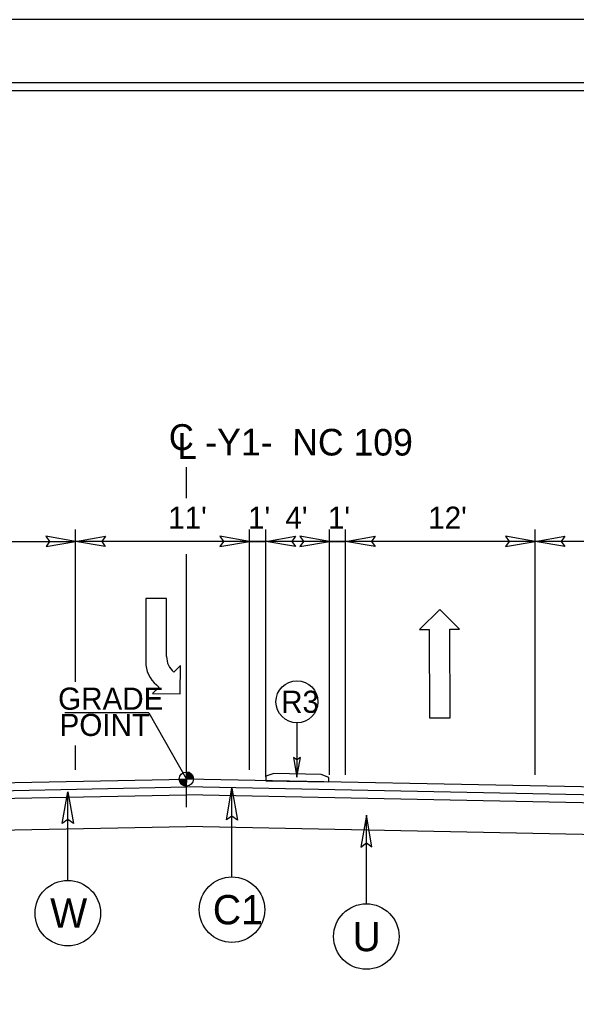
# Model space of a CAD drawing. Extents: x 1640342 to 1730599, y 538663 to 843747.
# Drawn here: x 1730014 to 1730049.2, y 539069 to 539130.9 of the extents above; entities that cross this region are included whole.
import ezdxf

# ---------------------------------------------------------------- set-up
doc = ezdxf.new("R2010")
doc.units = 0
for name, color, linetype in [('Default', 7, 'Continuous'), ('Sheet Clip Boundary CELL', 7, 'Continuous'), ('Sheet Layout Plan Border', 7, 'Continuous'), ('Sheet Plan CELL', 7, 'Continuous'), ('Sheet Plan Layout CELL', 7, 'Continuous'), ('Sheet Plot Border Inside CELL', 7, 'Continuous'), ('Sheet Plot Border Outside CELL', 7, 'Continuous'), ('Typical Grade Point Symbol CELL', 7, 'Continuous'), ('Typical ID Circle CELL', 7, 'Continuous'), ('Typical Pavement Slope CELL', 7, 'Continuous'), ('Typical Pavement Slope Information CELL', 7, 'Continuous'), ('Typical Terminator CELL', 7, 'Continuous'), ('Typical Text Centerline CELL', 7, 'Continuous'), ('Typical Text Grade Point CELL', 7, 'Continuous'), ('Typical Text ID Circle CELL', 7, 'Continuous')]:
    doc.layers.add(name, color=color, linetype=linetype)

msp = doc.modelspace()

# ---------------------------------------------------------------- linework, layer by layer
at = {"layer": 'Default'}
for p, q in [((1730017.553, 539089.036), (1730017.553, 539098.671)), ((1730028.553, 539083.463), (1730028.553, 539098.671)), ((1730034.615, 539083.141), (1730034.615, 539098.671)), ((1730046.615, 539083.141), (1730046.615, 539098.671)), ((1730006.553, 539097.895), (1730017.553, 539097.906)), ((1730028.553, 539097.907), (1730017.553, 539097.907)), ((1730046.615, 539097.907), (1730028.553, 539097.907)), ((1730033.615, 539097.907), (1730029.574, 539097.907)), ((1730058.553, 539097.907), (1730046.615, 539097.907)), ((1730021.989, 539094.295), (1730021.989, 539090.078)), ((1730023.308, 539094.295), (1730021.989, 539094.295)), ((1730023.308, 539090.638), (1730023.308, 539094.295)), ((1730040.581, 539093.609), (1730039.306, 539092.347)), ((1730041.824, 539092.354), (1730040.581, 539093.609)), ((1730039.306, 539092.347), (1730039.906, 539092.348)), ((1730039.906, 539092.348), (1730039.922, 539086.753)), ((1730041.225, 539092.352), (1730041.824, 539092.354)), ((1730041.241, 539086.757), (1730041.225, 539092.352)), ((1730024.187, 539090.058), (1730023.767, 539089.639)), ((1730024.167, 539088.26), (1730024.187, 539090.058)), ((1730022.828, 539088.699), (1730022.408, 539088.28)), ((1730022.408, 539088.28), (1730024.167, 539088.26)), ((1730039.922, 539086.753), (1730041.241, 539086.757)), ((1730017.553, 539083.463), (1730017.553, 539085.003))]:
    msp.add_line(p, q, dxfattribs=at)
for points in [[(1730015.679, 539097.583), (1730017.553, 539097.906), (1730015.668, 539098.239), (1730015.908, 539097.906)], [(1730019.427, 539097.583), (1730017.553, 539097.906), (1730019.437, 539098.239), (1730019.198, 539097.906)], [(1730026.679, 539097.584), (1730028.553, 539097.907), (1730026.668, 539098.24), (1730026.908, 539097.907)], [(1730031.448, 539097.584), (1730029.574, 539097.907), (1730031.459, 539098.24), (1730031.219, 539097.907)], [(1730031.741, 539097.584), (1730033.615, 539097.907), (1730031.731, 539098.24), (1730031.97, 539097.907)], [(1730036.49, 539097.584), (1730034.615, 539097.907), (1730036.5, 539098.24), (1730036.261, 539097.907)], [(1730044.741, 539097.584), (1730046.615, 539097.907), (1730044.731, 539098.24), (1730044.97, 539097.907)], [(1730048.49, 539097.584), (1730046.615, 539097.907), (1730048.5, 539098.24), (1730048.261, 539097.907)], [(1730033.575, 539082.695), (1730033.575, 539082.986), (1730033.076, 539083.174), (1730030.078, 539083.234), (1730029.578, 539083.066), (1730029.578, 539082.775)]]:
    msp.add_lwpolyline(points, close=True, dxfattribs=at)
for centre, radius, start, end in [((1730024.61, 539090.634), 1.309, 180, 229.65818), ((1730024.057, 539090.395), 2.099, 188.67607, 233.98777)]:
    msp.add_arc(centre, radius, start, end, dxfattribs=at)
at = {"layer": 'Sheet Clip Boundary CELL'}
msp.add_lwpolyline([(1729883.99, 538916.418), (1730163.993, 538916.418), (1730163.993, 539084.12), (1730126.14, 539084.12), (1730126.14, 539126.418), (1729883.99, 539126.418)], close=True, dxfattribs=at)
at = {"layer": 'Sheet Layout Plan Border'}
msp.add_lwpolyline([(1729883.99, 538916.418), (1730163.993, 538916.418), (1730163.993, 539084.12), (1730126.14, 539084.12), (1730126.14, 539126.418), (1729883.99, 539126.418)], close=True, dxfattribs=at)
at = {"layer": 'Sheet Plan CELL'}
for points in [[(1729873.99, 538916.418), (1729873.985, 539126.413), (1730133.983, 539126.42), (1730133.985, 539096.408), (1730173.993, 539096.405), (1730173.993, 538916.418)], [(1730173.998, 539126.418), (1729873.99, 539126.418), (1729873.99, 538916.418), (1730173.993, 538916.418)]]:
    msp.add_lwpolyline(points, close=True, dxfattribs=at)
at = {"layer": 'Sheet Plan Layout CELL'}
msp.add_lwpolyline([(1729873.985, 539126.413), (1729873.99, 538916.418), (1730173.99, 538916.418), (1730173.99, 539084.12), (1730126.14, 539084.12), (1730126.14, 539126.418)], close=True, dxfattribs=at)
at = {"layer": 'Sheet Plot Border Inside CELL'}
msp.add_lwpolyline([(1729843.293, 538915.915), (1730176.49, 538915.918), (1730176.493, 539126.915), (1729843.293, 539126.915)], close=True, dxfattribs=at)
at = {"layer": 'Sheet Plot Border Outside CELL'}
msp.add_lwpolyline([(1729840.693, 538911.915), (1730177.393, 538911.915), (1730177.393, 539130.915), (1729840.693, 539130.915)], close=True, dxfattribs=at)
at = {"layer": 'Typical Grade Point Symbol CELL'}
for p, q in [((1730024.553, 539082.878), (1730024.553, 539083.326)), ((1730024.106, 539082.878), (1730024.553, 539082.878)), ((1730024.552, 539082.431), (1730024.553, 539082.878)), ((1730024.553, 539082.878), (1730024.552, 539082.431)), ((1730025, 539082.878), (1730024.553, 539082.878))]:
    msp.add_line(p, q, dxfattribs=at)
for points in [[(1730024.557, 539083.326), (1730024.557, 539083.326), (1730024.557, 539082.878)], [(1730024.566, 539083.326), (1730024.566, 539082.878)], [(1730024.575, 539083.325), (1730024.575, 539082.878)], [(1730024.584, 539083.325), (1730024.584, 539082.878)], [(1730024.593, 539083.324), (1730024.593, 539082.878)], [(1730024.601, 539083.323), (1730024.601, 539082.878)], [(1730024.61, 539083.322), (1730024.61, 539082.878)], [(1730024.619, 539083.321), (1730024.619, 539082.878)], [(1730024.628, 539083.32), (1730024.628, 539082.878)], [(1730024.637, 539083.318), (1730024.637, 539082.878)], [(1730024.646, 539083.316), (1730024.646, 539082.878)], [(1730024.655, 539083.314), (1730024.655, 539082.878)], [(1730024.664, 539083.312), (1730024.664, 539082.878)], [(1730024.673, 539083.309), (1730024.673, 539082.878)], [(1730024.682, 539083.307), (1730024.682, 539082.878)], [(1730024.691, 539083.304), (1730024.691, 539082.878)], [(1730024.7, 539083.301), (1730024.7, 539082.878)], [(1730024.709, 539083.298), (1730024.709, 539082.878)], [(1730024.718, 539083.294), (1730024.718, 539082.878)], [(1730024.727, 539083.29), (1730024.727, 539082.878)], [(1730024.736, 539083.286), (1730024.736, 539082.878)], [(1730024.745, 539083.282), (1730024.745, 539082.878)], [(1730024.754, 539083.278), (1730024.754, 539082.878)], [(1730024.762, 539083.273), (1730024.762, 539082.878)], [(1730024.771, 539083.268), (1730024.771, 539082.878)], [(1730024.78, 539083.263), (1730024.78, 539082.878)], [(1730024.789, 539083.258), (1730024.789, 539082.878)], [(1730024.798, 539083.252), (1730024.798, 539082.878)], [(1730024.807, 539083.246), (1730024.807, 539082.878)], [(1730024.816, 539083.239), (1730024.816, 539082.878)], [(1730024.825, 539083.233), (1730024.825, 539082.878)], [(1730024.834, 539083.226), (1730024.834, 539082.878)], [(1730024.843, 539083.218), (1730024.843, 539082.878)], [(1730024.852, 539083.21), (1730024.852, 539082.878)], [(1730024.861, 539083.202), (1730024.861, 539082.878)], [(1730024.87, 539083.193), (1730024.87, 539082.878)], [(1730024.879, 539083.184), (1730024.879, 539082.878)], [(1730024.108, 539082.878), (1730024.108, 539082.83)], [(1730024.116, 539082.878), (1730024.116, 539082.777)], [(1730024.125, 539082.878), (1730024.125, 539082.745)], [(1730024.134, 539082.878), (1730024.134, 539082.718)], [(1730024.143, 539082.878), (1730024.143, 539082.697)], [(1730024.152, 539082.878), (1730024.152, 539082.679)], [(1730024.161, 539082.878), (1730024.161, 539082.662)], [(1730024.17, 539082.878), (1730024.17, 539082.646)], [(1730024.179, 539082.878), (1730024.179, 539082.632)], [(1730024.188, 539082.878), (1730024.188, 539082.619)], [(1730024.197, 539082.878), (1730024.197, 539082.607)], [(1730024.206, 539082.878), (1730024.206, 539082.596)], [(1730024.215, 539082.878), (1730024.215, 539082.585)], [(1730024.224, 539082.878), (1730024.224, 539082.575)], [(1730024.233, 539082.878), (1730024.233, 539082.565)], [(1730024.242, 539082.878), (1730024.242, 539082.556)], [(1730024.251, 539082.878), (1730024.251, 539082.548)], [(1730024.26, 539082.878), (1730024.26, 539082.54)], [(1730024.269, 539082.878), (1730024.269, 539082.532)], [(1730024.277, 539082.878), (1730024.277, 539082.525)], [(1730024.286, 539082.878), (1730024.286, 539082.519)], [(1730024.295, 539082.878), (1730024.295, 539082.513)], [(1730024.304, 539082.878), (1730024.304, 539082.507)], [(1730024.313, 539082.878), (1730024.313, 539082.501)], [(1730024.322, 539082.878), (1730024.322, 539082.495)], [(1730024.331, 539082.878), (1730024.331, 539082.49)], [(1730024.34, 539082.878), (1730024.34, 539082.485)], [(1730024.349, 539082.878), (1730024.349, 539082.48)], [(1730024.358, 539082.878), (1730024.358, 539082.476)], [(1730024.367, 539082.878), (1730024.367, 539082.472)], [(1730024.376, 539082.878), (1730024.376, 539082.468)], [(1730024.385, 539082.878), (1730024.385, 539082.464)], [(1730024.394, 539082.878), (1730024.394, 539082.46)], [(1730024.403, 539082.878), (1730024.403, 539082.457)], [(1730024.412, 539082.878), (1730024.412, 539082.454)], [(1730024.421, 539082.878), (1730024.421, 539082.451)], [(1730024.43, 539082.878), (1730024.43, 539082.449)], [(1730024.438, 539082.878), (1730024.438, 539082.446)], [(1730024.447, 539082.878), (1730024.447, 539082.444)], [(1730024.456, 539082.878), (1730024.456, 539082.442)], [(1730024.465, 539082.878), (1730024.465, 539082.44)], [(1730024.474, 539082.878), (1730024.474, 539082.438)], [(1730024.483, 539082.878), (1730024.483, 539082.437)], [(1730024.492, 539082.878), (1730024.492, 539082.435)], [(1730024.501, 539082.878), (1730024.501, 539082.434)], [(1730024.51, 539082.878), (1730024.51, 539082.433)], [(1730024.519, 539082.878), (1730024.519, 539082.432)], [(1730024.528, 539082.878), (1730024.528, 539082.432)], [(1730024.537, 539082.878), (1730024.537, 539082.431)], [(1730024.546, 539082.878), (1730024.546, 539082.431), (1730024.546, 539082.431)], [(1730024.888, 539083.174), (1730024.888, 539082.878)], [(1730024.897, 539083.164), (1730024.897, 539082.878)], [(1730024.906, 539083.153), (1730024.906, 539082.878)], [(1730024.915, 539083.141), (1730024.915, 539082.878)], [(1730024.924, 539083.128), (1730024.924, 539082.878)], [(1730024.932, 539083.114), (1730024.932, 539082.878)], [(1730024.941, 539083.099), (1730024.941, 539082.878)], [(1730024.95, 539083.083), (1730024.95, 539082.878)], [(1730024.959, 539083.064), (1730024.959, 539082.878)], [(1730024.968, 539083.043), (1730024.968, 539082.878)], [(1730024.977, 539083.018), (1730024.977, 539082.878)], [(1730024.986, 539082.988), (1730024.986, 539082.878)], [(1730024.995, 539082.942), (1730024.995, 539082.878)]]:
    msp.add_lwpolyline(points, dxfattribs=at)
msp.add_circle((1730024.552, 539082.878), 0.447, dxfattribs=at)
for start, end in [(359.99071, 89.99071), (179.99071, 269.99071)]:
    msp.add_arc((1730024.552, 539082.878), 0.447, start, end, dxfattribs=at)
at = {"layer": 'Typical ID Circle CELL'}
for p, q in [((1730017.053, 539076.468), (1730017.053, 539082.078)), ((1730027.437, 539076.688), (1730027.437, 539082.297)), ((1730035.937, 539074.988), (1730035.937, 539080.598))]:
    msp.add_line(p, q, dxfattribs=at)
for centre in [(1730017.054, 539074.397), (1730027.438, 539074.617), (1730035.936, 539072.917)]:
    msp.add_circle(centre, 2.071, dxfattribs=at)
at = {"layer": 'Typical Pavement Slope CELL'}
for p, q in [((1730028.553, 539083.463), (1730028.553, 539098.671)), ((1730029.574, 539083.022), (1730029.574, 539098.671)), ((1730033.615, 539083.141), (1730033.615, 539098.671)), ((1730028.553, 539097.907), (1730029.574, 539097.907)), ((1730033.615, 539097.907), (1730034.615, 539097.907)), ((1729996.574, 539082.319), (1730024.553, 539082.878)), ((1730058.615, 539082.197), (1730024.553, 539082.878)), ((1729996.584, 539081.819), (1730024.553, 539082.378)), ((1730058.615, 539081.697), (1730024.553, 539082.378)), ((1729996.574, 539081.319), (1730024.563, 539081.878)), ((1730057.115, 539081.227), (1730024.543, 539081.878)), ((1729996.574, 539079.319), (1730024.553, 539079.878)), ((1730057.116, 539079.227), (1730024.553, 539079.878))]:
    msp.add_line(p, q, dxfattribs=at)
at = {"layer": 'Typical Terminator CELL'}
for points in [[(1730016.707, 539080.07), (1730017.053, 539082.078), (1730017.41, 539080.059), (1730017.053, 539080.315)], [(1730027.092, 539080.29), (1730027.437, 539082.297), (1730027.794, 539080.278), (1730027.437, 539080.535)], [(1730036.283, 539078.59), (1730035.937, 539080.598), (1730035.58, 539078.579), (1730035.937, 539078.835)]]:
    msp.add_lwpolyline(points, close=True, dxfattribs=at)
at = {"layer": 'Typical Text Centerline CELL'}
for p, q in [((1730024.553, 539100.64), (1730024.553, 539102.609)), ((1730024.553, 539081.096), (1730024.553, 539097.096))]:
    msp.add_line(p, q, dxfattribs=at)
at = {"layer": 'Typical Text Grade Point CELL'}
for q in [(1730016.877, 539087.069), (1730024.553, 539082.878)]:
    msp.add_line((1730022.18, 539087.069), q, dxfattribs=at)
at = {"layer": 'Typical Text ID Circle CELL'}
msp.add_line((1730031.55, 539086.439), (1730031.55, 539083.007), dxfattribs=at)
msp.add_lwpolyline([(1730031.338, 539084.237), (1730031.55, 539083.007), (1730031.768, 539084.243), (1730031.55, 539084.086)], close=True, dxfattribs=at)
msp.add_circle((1730031.55, 539087.766), 1.328, dxfattribs=at)

# ---------------------------------------------------------------- texts
at = {"layer": 'Typical Pavement Slope Information CELL'}
for s, p in [("11'", (1730023.405, 539098.707)), ("1'", (1730028.456, 539098.707)), ("4'", (1730030.819, 539098.707)), ("1'", (1730033.507, 539098.707)), ("12'", (1730039.85, 539098.707))]:
    msp.add_text(s, height=1.4, dxfattribs=at).set_placement(p)
at = {"layer": 'Typical Text Centerline CELL'}
for s, height, rotation, p in [('C', 1.639, 0.04425, (1730023.448, 539103.685)), ('-Y1-  NC 109', 1.68295, 359.94168, (1730025.748, 539103.352)), ('L', 1.64, 359.99115, (1730023.993, 539103.126))]:
    msp.add_text(s, height=height, rotation=rotation, dxfattribs=at).set_placement(p)
at = {"layer": 'Typical Text Grade Point CELL'}
for s, p in [('GRADE', (1730016.444, 539087.263)), ('POINT', (1730016.535, 539085.604))]:
    msp.add_text(s, height=1.4, rotation=0.00023, dxfattribs=at).set_placement(p)
at = {"layer": 'Typical Text ID Circle CELL'}
for s, height, p in [('R3', 1.4, (1730030.549, 539087.066)), ('W', 1.854, (1730015.941, 539073.471)), ('C1', 1.8535, (1730026.227, 539073.69)), ('U', 1.854, (1730035.062, 539071.99))]:
    msp.add_text(s, height=height, dxfattribs=at).set_placement(p)

doc.saveas('drawing.dxf')
